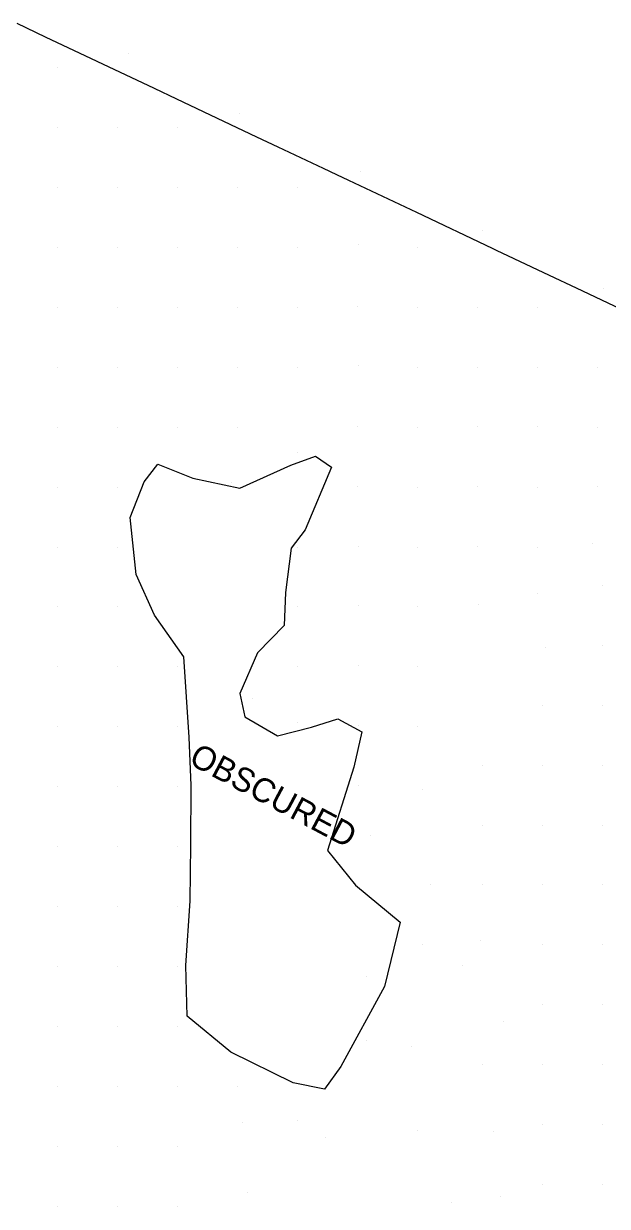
# Model space of a CAD drawing. Extents: x 1497074 to 1501343, y 481943 to 486114.
# Drawn here: x 1499690.7 to 1499836.8, y 482891.8 to 483187.7 of the extents above; entities that cross this region are included whole.
import ezdxf

# ---------------------------------------------------------------- set-up
doc = ezdxf.new("R2010")
doc.units = 0
for name, color, linetype in [('PH Exist DTM Boundary', 7, 'Continuous'), ('PH Exist DTM Obscure Area', 7, 'Continuous'), ('PH Exist DTM Obscure Area Text', 7, 'Continuous'), ('PH Exist DTM Point', 7, 'Continuous')]:
    doc.layers.add(name, color=color, linetype=linetype)

msp = doc.modelspace()

# ---------------------------------------------------------------- linework, layer by layer
at = {"layer": 'PH Exist DTM Boundary'}
msp.add_lwpolyline([(1499847.95, 483112.63), (1499829.09, 483121.55), (1499822.34, 483124.74), (1499809.09, 483131), (1499808.06, 483131.49), (1499789.09, 483140.46), (1499772.08, 483148.5), (1499769.09, 483149.92), (1499765.76, 483151.49), (1499754.44, 483156.84), (1499749.09, 483159.37), (1499740.86, 483163.26), (1499729.09, 483168.83), (1499723.46, 483171.49), (1499709.09, 483178.28), (1499696.2, 483184.38), (1499689.09, 483187.74)], dxfattribs=at)
at = {"layer": 'PH Exist DTM Obscure Area'}
for points in [[(1499758.21, 482922.67), (1499742.57, 482930.35), (1499731.65, 482939.37), (1499731.32, 482952.05), (1499732.38, 482968.2), (1499732.59, 482982.21), (1499732.66, 482997.04), (1499732.17, 483009.21), (1499730.79, 483029.29), (1499723.44, 483039.69), (1499718.88, 483049.91), (1499717.4, 483064.11), (1499720.93, 483073.1), (1499724.3, 483077.49), (1499733.03, 483073.96), (1499744.82, 483071.45), (1499757.63, 483077.24), (1499763.8, 483079.47), (1499767.8, 483076.73), (1499761.15, 483061.1), (1499757.68, 483056.46), (1499756.3, 483045.36), (1499755.9, 483037.14), (1499749.26, 483030.3), (1499744.84, 483020.12), (1499746.12, 483014.29), (1499754.22, 483009.51), (1499762.78, 483011.66), (1499769.38, 483013.74), (1499775.35, 483010.55), (1499773.35, 483001.67), (1499766.75, 482980.79), (1499773.79, 482972.13), (1499784.97, 482962.85)], [(1499784.97, 482962.85), (1499781.07, 482946.81), (1499770.09, 482926.76), (1499766.06, 482921.07), (1499758.21, 482922.67)]]:
    msp.add_lwpolyline(points, dxfattribs=at)
at = {"layer": 'PH Exist DTM Point'}
for p, q in [((1499716.91, 483180.33), (1499716.91, 483180.33)), ((1499699.29, 483176.76), (1499699.29, 483176.76)), ((1499744.64, 483165.15), (1499744.64, 483165.15)), ((1499699.29, 483161.76), (1499699.29, 483161.76)), ((1499714.29, 483161.76), (1499714.29, 483161.76)), ((1499729.29, 483161.76), (1499729.29, 483161.76)), ((1499775.07, 483150.75), (1499775.07, 483150.75)), ((1499699.29, 483146.76), (1499699.29, 483146.76)), ((1499714.29, 483146.76), (1499714.29, 483146.76)), ((1499729.29, 483146.76), (1499729.29, 483146.76)), ((1499744.29, 483146.76), (1499744.29, 483146.76)), ((1499759.29, 483146.76), (1499759.29, 483146.76)), ((1499805.59, 483136.03), (1499805.59, 483136.03)), ((1499774.63, 483132.41), (1499774.63, 483132.41)), ((1499699.29, 483131.76), (1499699.29, 483131.76)), ((1499714.29, 483131.76), (1499714.29, 483131.76)), ((1499729.29, 483131.76), (1499729.29, 483131.76)), ((1499744.29, 483131.76), (1499744.29, 483131.76)), ((1499759.29, 483131.76), (1499759.29, 483131.76)), ((1499789.29, 483131.76), (1499789.29, 483131.76)), ((1499835.76, 483121.48), (1499835.76, 483121.48)), ((1499699.29, 483116.76), (1499699.29, 483116.76)), ((1499714.29, 483116.76), (1499714.29, 483116.76)), ((1499729.29, 483116.76), (1499729.29, 483116.76)), ((1499744.29, 483116.76), (1499744.29, 483116.76)), ((1499759.29, 483116.76), (1499759.29, 483116.76)), ((1499774.39, 483116.96), (1499774.39, 483116.96)), ((1499789.29, 483116.76), (1499789.29, 483116.76)), ((1499804.31, 483116.8), (1499804.31, 483116.8)), ((1499819.29, 483116.77), (1499819.29, 483116.77)), ((1499699.29, 483101.76), (1499699.29, 483101.76)), ((1499714.29, 483101.76), (1499714.29, 483101.76)), ((1499729.29, 483101.76), (1499729.29, 483101.76)), ((1499744.29, 483101.76), (1499744.29, 483101.76)), ((1499759.29, 483101.76), (1499759.29, 483101.76)), ((1499774.49, 483102.15), (1499774.49, 483102.15)), ((1499789.29, 483101.76), (1499789.29, 483101.76)), ((1499804.3, 483101.79), (1499804.3, 483101.79)), ((1499819.29, 483101.77), (1499819.29, 483101.77)), ((1499834.29, 483101.76), (1499834.29, 483101.76)), ((1499699.29, 483086.76), (1499699.29, 483086.76)), ((1499714.29, 483086.76), (1499714.29, 483086.76)), ((1499729.29, 483086.76), (1499729.29, 483086.76)), ((1499744.29, 483086.76), (1499744.29, 483086.76)), ((1499774.4, 483086.98), (1499774.4, 483086.98)), ((1499789.29, 483086.76), (1499789.29, 483086.76)), ((1499804.43, 483087.04), (1499804.43, 483087.04)), ((1499819.31, 483086.8), (1499819.31, 483086.8)), ((1499834.29, 483086.76), (1499834.29, 483086.76)), ((1499759.36, 483080.44), (1499759.36, 483080.44)), ((1499742.85, 483072.91), (1499742.85, 483072.91)), ((1499699.29, 483071.76), (1499699.29, 483071.76)), ((1499714.29, 483071.76), (1499714.29, 483071.76)), ((1499774.39, 483071.96), (1499774.39, 483071.96)), ((1499789.29, 483071.76), (1499789.29, 483071.76)), ((1499804.32, 483071.82), (1499804.32, 483071.82)), ((1499819.29, 483071.76), (1499819.29, 483071.76)), ((1499834.3, 483071.79), (1499834.3, 483071.79)), ((1499699.29, 483056.76), (1499699.29, 483056.76)), ((1499714.29, 483056.76), (1499714.29, 483056.76)), ((1499759.29, 483056.76), (1499759.29, 483056.76)), ((1499774.42, 483057), (1499774.42, 483057)), ((1499789.29, 483056.76), (1499789.29, 483056.76)), ((1499804.31, 483056.81), (1499804.31, 483056.81)), ((1499819.29, 483056.76), (1499819.29, 483056.76)), ((1499833.08, 483057.58), (1499833.08, 483057.58)), ((1499835.5, 483047.19), (1499835.5, 483047.19)), ((1499819.35, 483045.14), (1499819.35, 483045.14)), ((1499699.29, 483041.76), (1499699.29, 483041.76)), ((1499714.29, 483041.76), (1499714.29, 483041.76)), ((1499759.29, 483041.76), (1499759.29, 483041.76)), ((1499774.45, 483042.08), (1499774.45, 483042.08)), ((1499789.29, 483041.76), (1499789.29, 483041.76)), ((1499804.67, 483042.48), (1499804.67, 483042.48)), ((1499821.39, 483031.71), (1499821.39, 483031.71)), ((1499835.5, 483032.19), (1499835.5, 483032.19)), ((1499699.29, 483026.76), (1499699.29, 483026.76)), ((1499714.29, 483026.76), (1499714.29, 483026.76)), ((1499729.29, 483026.76), (1499729.29, 483026.76)), ((1499759.29, 483026.76), (1499759.29, 483026.76)), ((1499774.45, 483027.06), (1499774.45, 483027.06)), ((1499789.29, 483026.76), (1499789.29, 483026.76)), ((1499748.1, 483018.97), (1499748.1, 483018.97)), ((1499820.5, 483017.19), (1499820.5, 483017.19)), ((1499835.5, 483017.19), (1499835.5, 483017.19)), ((1499699.29, 483011.76), (1499699.29, 483011.76)), ((1499714.29, 483011.76), (1499714.29, 483011.76)), ((1499729.29, 483011.76), (1499729.29, 483011.76)), ((1499759.28, 483012.86), (1499759.28, 483012.86)), ((1499774.45, 483012.07), (1499774.45, 483012.07)), ((1499789.29, 483011.76), (1499789.29, 483011.76)), ((1499805.5, 483002.19), (1499805.5, 483002.19)), ((1499820.5, 483002.19), (1499820.5, 483002.19)), ((1499835.5, 483002.19), (1499835.5, 483002.19)), ((1499699.29, 482996.76), (1499699.29, 482996.76)), ((1499714.29, 482996.76), (1499714.29, 482996.76)), ((1499729.29, 482996.76), (1499729.29, 482996.76)), ((1499774.5, 482997.17), (1499774.5, 482997.17)), ((1499790.47, 482996.13), (1499790.47, 482996.13)), ((1499805.5, 482987.19), (1499805.5, 482987.19)), ((1499820.5, 482987.19), (1499820.5, 482987.19)), ((1499835.5, 482987.19), (1499835.5, 482987.19)), ((1499777.46, 482984.52), (1499777.46, 482984.52)), ((1499699.29, 482981.76), (1499699.29, 482981.76)), ((1499714.29, 482981.76), (1499714.29, 482981.76)), ((1499729.29, 482981.76), (1499729.29, 482981.76)), ((1499792.48, 482972.24), (1499792.48, 482972.24)), ((1499805.5, 482972.19), (1499805.5, 482972.19)), ((1499820.5, 482972.19), (1499820.5, 482972.19)), ((1499835.5, 482972.19), (1499835.5, 482972.19)), ((1499699.29, 482966.76), (1499699.29, 482966.76)), ((1499714.29, 482966.76), (1499714.29, 482966.76)), ((1499729.29, 482966.76), (1499729.29, 482966.76)), ((1499805.14, 482958.29), (1499805.14, 482958.29)), ((1499790.5, 482957.19), (1499790.5, 482957.19)), ((1499820.5, 482957.19), (1499820.5, 482957.19)), ((1499835.5, 482957.19), (1499835.5, 482957.19)), ((1499699.29, 482951.76), (1499699.29, 482951.76)), ((1499714.29, 482951.76), (1499714.29, 482951.76)), ((1499729.29, 482951.76), (1499729.29, 482951.76)), ((1499800.44, 482952.09), (1499800.44, 482952.09)), ((1499776.41, 482949.28), (1499776.41, 482949.28)), ((1499820.5, 482942.19), (1499820.5, 482942.19)), ((1499835.5, 482942.19), (1499835.5, 482942.19)), ((1499699.29, 482936.76), (1499699.29, 482936.76)), ((1499714.29, 482936.76), (1499714.29, 482936.76)), ((1499729.29, 482936.76), (1499729.29, 482936.76)), ((1499810.85, 482937.91), (1499810.85, 482937.91)), ((1499776.55, 482933.36), (1499776.55, 482933.36)), ((1499787.68, 482931.75), (1499787.68, 482931.75)), ((1499805.5, 482927.19), (1499805.5, 482927.19)), ((1499820.5, 482927.19), (1499820.5, 482927.19)), ((1499835.5, 482927.19), (1499835.5, 482927.19)), ((1499699.29, 482921.76), (1499699.29, 482921.76)), ((1499714.29, 482921.76), (1499714.29, 482921.76)), ((1499729.29, 482921.76), (1499729.29, 482921.76)), ((1499744.29, 482921.76), (1499744.29, 482921.76)), ((1499759.23, 482913.3), (1499759.23, 482913.3)), ((1499745.53, 482912.74), (1499745.53, 482912.74)), ((1499789.31, 482910.67), (1499789.31, 482910.67)), ((1499808.39, 482910.61), (1499808.39, 482910.61)), ((1499820.5, 482912.19), (1499820.5, 482912.19)), ((1499835.5, 482912.19), (1499835.5, 482912.19)), ((1499766.35, 482909), (1499766.35, 482909)), ((1499699.29, 482906.76), (1499699.29, 482906.76)), ((1499714.29, 482906.76), (1499714.29, 482906.76)), ((1499729.29, 482906.76), (1499729.29, 482906.76)), ((1499746.82, 482895.25), (1499746.82, 482895.25)), ((1499820.5, 482897.19), (1499820.5, 482897.19)), ((1499835.5, 482897.19), (1499835.5, 482897.19)), ((1499797.86, 482892.71), (1499797.86, 482892.71)), ((1499810.17, 482894.32), (1499810.17, 482894.32)), ((1499699.29, 482891.76), (1499699.29, 482891.76)), ((1499714.29, 482891.76), (1499714.29, 482891.76)), ((1499729.29, 482891.76), (1499729.29, 482891.76))]:
    msp.add_line(p, q, dxfattribs=at)

# ---------------------------------------------------------------- texts
at = {"layer": 'PH Exist DTM Obscure Area Text'}
msp.add_text('OBSCURED', height=6, rotation=332.0096, dxfattribs=at).set_placement((1499731.78, 483002.62))

doc.saveas('drawing.dxf')
